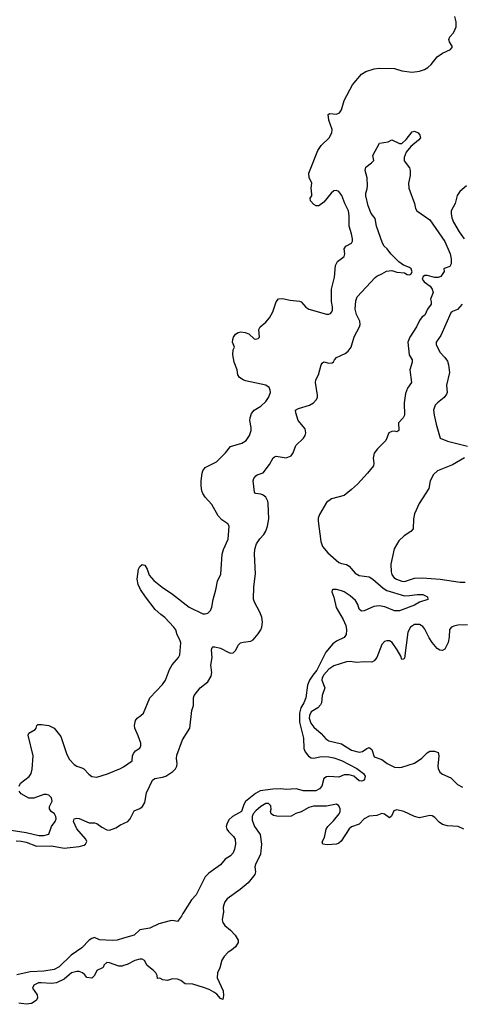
# Model space of a CAD drawing. Header units: inches. Extents: x 1934316 to 2140091, y 524953 to 667329.
# Tile 333 of 384: x 2099178 to 2102673, y 579281 to 587086. Entities that reach past the tile are written whole.
import ezdxf

# ---------------------------------------------------------------- set-up
doc = ezdxf.new("R2010")
doc.units = ezdxf.units.IN
doc.header["$MEASUREMENT"] = 0
for name, color, linetype in [('C0597', 7, 'Continuous'), ('C0598', 7, 'Continuous'), ('C1507', 7, 'Continuous'), ('C1508', 7, 'Continuous')]:
    doc.layers.add(name, color=color, linetype=linetype)

msp = doc.modelspace()

# ---------------------------------------------------------------- linework, layer by layer
at = {"layer": 'C0597', "color": 5}
for points, elevation in [([(2100000, 579804.7), (2099950, 579789.9), (2099910, 579786.2), (2099810.8, 579790.8), (2099770, 579811.5), (2099750, 579803.9), (2099730, 579789.8), (2099670.1, 579729.9), (2099586.4, 579670), (2099490, 579578.3), (2099450, 579557.8), (2099370, 579543.3), (2099262.1, 579537.9), (2099154.3, 579514.3)], 160), ([(2100000, 579587.4), (2099990, 579584.2), (2099964.6, 579584.6), (2099890.9, 579609.1), (2099870, 579611.2), (2099844.7, 579590), (2099842, 579578), (2099834, 579570), (2099790, 579548), (2099771.6, 579508.4), (2099750.8, 579489.2), (2099710, 579494), (2099695, 579515), (2099676.3, 579530), (2099650, 579540.7), (2099630, 579542.2), (2099590, 579529.9), (2099530, 579479), (2099470, 579451), (2099430, 579446), (2099347.5, 579452.5), (2099328.2, 579450), (2099290, 579431.7), (2099280.3, 579410), (2099316.9, 579356.9), (2099319.6, 579330), (2099308.7, 579310), (2099272.3, 579287.7), (2099230, 579281), (2099170, 579290.9)], 180)]:
    msp.add_lwpolyline(points, dxfattribs=dict(at, elevation=elevation))
at = {"layer": 'C0598', "color": 5}
for points, elevation in [([(2099172.5, 581010), (2099184.8, 581035.2), (2099252.2, 581087.8), (2099268.6, 581111.4), (2099275.9, 581144.1), (2099285.3, 581250), (2099245.7, 581414.3), (2099250, 581430.8), (2099300.1, 581459.9), (2099309.2, 581470), (2099312.7, 581490), (2099322.3, 581497.7), (2099350, 581499.6), (2099410, 581491.3), (2099451.1, 581471.1), (2099504.7, 581404.7), (2099547.8, 581270), (2099570, 581224.5), (2099610, 581180.6), (2099630, 581167.7), (2099670, 581156.5), (2099687, 581147), (2099725.4, 581105.4), (2099750, 581086.2), (2099790, 581081.2), (2099873.1, 581106.9), (2099978.4, 581150), (2100000, 581164.3)], 180), ([(2099110, 580661), (2099230, 580643), (2099330, 580619.2), (2099370, 580618.4), (2099408.1, 580630), (2099429.8, 580690.2), (2099459.1, 580730), (2099467.1, 580750), (2099465.1, 580770), (2099453.1, 580790), (2099426.3, 580810), (2099413.7, 580830), (2099414.7, 580850), (2099435.8, 580890), (2099430, 580916.9), (2099410, 580937.7), (2099390, 580943.9), (2099370, 580944.1), (2099290, 580913.9), (2099250, 580914), (2099190, 580950.7), (2099174.9, 580970)], 180), ([(2099150, 580576), (2099190, 580574.8), (2099230, 580567.1), (2099310, 580533.5), (2099430, 580538.4), (2099530, 580518.2), (2099649.3, 580530.7), (2099690, 580543.2), (2099700.4, 580550), (2099710, 580572), (2099701.5, 580590), (2099630, 580671.2), (2099604.8, 580730), (2099609.4, 580750.6), (2099630, 580755.2), (2099650, 580753.4), (2099730, 580720.8), (2099770, 580719.5), (2099790, 580714), (2099830, 580684.9), (2099870, 580665.3), (2099890, 580661.3), (2099940.5, 580679.5), (2099976.6, 580703.4), (2100000, 580714.1)], 160)]:
    msp.add_lwpolyline(points, dxfattribs=dict(at, elevation=elevation))
at = {"layer": 'C1507', "color": 5}
for points, elevation in [([(2100792.5, 580000), (2100784.3, 579950), (2100789.6, 579929.6), (2100805.5, 579905.5), (2100850.7, 579870), (2100886.5, 579830), (2100910.9, 579790), (2100911.4, 579770), (2100890, 579737.2), (2100858, 579710), (2100830, 579694), (2100799.5, 579660.5), (2100780.7, 579630), (2100766, 579570), (2100746.8, 579530), (2100744, 579490), (2100792.3, 579387.7), (2100795.5, 579350), (2100790, 579319), (2100770, 579326), (2100740.7, 579360.7), (2100717.4, 579377.4), (2100679.4, 579399.4), (2100635.4, 579415.4), (2100550, 579439.5), (2100490, 579444.5), (2100457, 579470), (2100430, 579481.3), (2100390, 579482), (2100350, 579469.4), (2100314.2, 579474.2), (2100290, 579488.7), (2100270, 579486), (2100268, 579510), (2100257.2, 579530), (2100239.5, 579550), (2100190, 579587.6), (2100168.1, 579628.1), (2100150, 579639.2), (2100130, 579639.8), (2100090, 579627.6), (2100030, 579596.9), (2100000, 579587.4)], 180), ([(2100471.4, 580000), (2100461.1, 579978.9), (2100430, 579938), (2100390, 579946), (2100370, 579942), (2100282.2, 579917.8), (2100210, 579884.2), (2100130, 579871.1), (2100085.5, 579830), (2100000, 579804.7)], 160)]:
    msp.add_lwpolyline(points, dxfattribs=dict(at, elevation=elevation))
at = {"layer": 'C1508', "color": 5}
for points, elevation in [([(2100000, 581164.3), (2100069, 581210), (2100073.2, 581250), (2100081.2, 581270), (2100095.3, 581290), (2100130, 581311.3), (2100139.3, 581330), (2100138, 581350), (2100118.4, 581410), (2100091.3, 581470), (2100087.8, 581490), (2100095.1, 581530), (2100109.4, 581550), (2100138.7, 581570), (2100158.5, 581590), (2100209.9, 581710.1), (2100310, 581816.1), (2100335.3, 581850), (2100364.7, 581935.3), (2100388.1, 581971.9), (2100437.4, 582030), (2100447.1, 582050), (2100454.7, 582145.3), (2100448.8, 582170), (2100426.9, 582210), (2100415.5, 582250), (2100401.5, 582270), (2100330, 582346.9), (2100296.1, 582370), (2100253.5, 582410), (2100175.8, 582510), (2100135.8, 582570), (2100118.2, 582610), (2100108.5, 582650), (2100121.2, 582730), (2100130, 582750.4), (2100150, 582766.7), (2100170, 582763.1), (2100188.9, 582730), (2100203.7, 582683.7), (2100240.6, 582640.6), (2100306.8, 582586.8), (2100390, 582530.9), (2100522.2, 582430), (2100630, 582377.5), (2100650, 582376.2), (2100670, 582382.8), (2100690, 582402), (2100701.8, 582430), (2100711.7, 582490), (2100734.5, 582565.5), (2100745.4, 582634.6), (2100772.8, 582690), (2100784.4, 582850), (2100793.6, 582886.4), (2100831.1, 582968.9), (2100839.7, 583070), (2100827.8, 583090), (2100781.9, 583121.9), (2100752, 583152), (2100702.7, 583242.7), (2100650, 583300.3), (2100630.6, 583330), (2100622.7, 583350), (2100616.5, 583390), (2100616.3, 583430), (2100623.9, 583490), (2100630, 583510.3), (2100650, 583535.8), (2100738.2, 583581.8), (2100810, 583653.4), (2100850, 583702.6), (2100940.7, 583730), (2100974, 583750), (2101000.7, 583790), (2101013, 583830), (2101013.8, 583853.8), (2101004.2, 583910), (2101005.6, 583930), (2101017.1, 583962.9), (2101038.3, 583990), (2101090, 584023.2), (2101130, 584059.7), (2101151.9, 584090), (2101166.5, 584130), (2101164.4, 584150), (2101155.3, 584170), (2101130, 584189.8), (2100970, 584223.2), (2100949.6, 584230), (2100920.4, 584250), (2100909, 584270), (2100903.5, 584310), (2100879.3, 584370), (2100867.4, 584430), (2100871.1, 584468.9), (2100882.7, 584490), (2100866.6, 584530), (2100867.4, 584550), (2100874.7, 584570), (2100890, 584592.6), (2100910, 584607.4), (2100931.5, 584611.6), (2100966.6, 584606.6), (2100994.7, 584594.7), (2101036.3, 584556.3), (2101050, 584553.4), (2101070, 584559.1), (2101079.5, 584570), (2101074.5, 584630), (2101085.1, 584650), (2101130, 584687), (2101158.5, 584721.5), (2101185.1, 584770), (2101211.7, 584848.3), (2101230, 584874), (2101263.3, 584876.7), (2101323.7, 584863.7), (2101395.8, 584855.8), (2101410.5, 584850), (2101447.9, 584807.9), (2101470.2, 584790.2), (2101610, 584750.7), (2101629.2, 584750.8), (2101642, 584758), (2101654, 584770), (2101658, 584782), (2101659.3, 584810), (2101652.1, 584852.1), (2101651.8, 584950), (2101674.3, 585045.7), (2101681.6, 585138.4), (2101698, 585170), (2101750.9, 585209.1), (2101757.2, 585230), (2101751.3, 585270), (2101764.5, 585290), (2101810, 585314.9), (2101816.5, 585330), (2101817.4, 585350), (2101810, 585389.2), (2101790.5, 585450), (2101792, 585530), (2101785.4, 585570), (2101755.3, 585630), (2101732.9, 585692.9), (2101710, 585723.4), (2101690, 585732.9), (2101670, 585729), (2101648.7, 585711.3), (2101590, 585639.7), (2101550, 585609.7), (2101530, 585609.8), (2101510, 585621.3), (2101484.2, 585650), (2101480.9, 585670), (2101494, 585690), (2101496, 585704), (2101489.4, 585749.4), (2101494, 585790), (2101474.3, 585834.3), (2101472.2, 585870), (2101541.5, 586050), (2101570, 586089.1), (2101632.2, 586150), (2101654.6, 586190), (2101655.8, 586215.8), (2101630.9, 586290), (2101624.4, 586335.6), (2101638, 586342), (2101690, 586336.9), (2101713.2, 586346.8), (2101729.8, 586370), (2101750, 586445.5), (2101817.8, 586570), (2101890, 586653.4), (2101923.6, 586676.4), (2101990, 586697.6), (2102030, 586702.7), (2102150, 586699.6), (2102210, 586681.3), (2102290, 586670.1), (2102350, 586677.2), (2102388.6, 586691.4), (2102413.8, 586706.2), (2102440.3, 586730), (2102490, 586791.2), (2102530, 586820.2), (2102594, 586850), (2102609.4, 586870), (2102586, 586910), (2102582.4, 586930), (2102589.7, 586950), (2102617.5, 586982.5), (2102632.4, 587010), (2102638.5, 587030), (2102639.8, 587070), (2102628.7, 587110)], 180), ([(2100000, 580714.1), (2100034.5, 580730), (2100053, 580750), (2100084.9, 580815.1), (2100130, 580834.4), (2100150.8, 580849.2), (2100170, 580880.7), (2100183.3, 580956.7), (2100230, 581059), (2100250, 581072.2), (2100310, 581080.6), (2100335.6, 581090), (2100393.4, 581126.6), (2100413.5, 581146.5), (2100424.6, 581170), (2100428, 581190), (2100422.4, 581230), (2100424.4, 581255.6), (2100470, 581378), (2100528, 581470), (2100542.7, 581610), (2100556, 581650), (2100556, 581710), (2100561.2, 581730), (2100610, 581790.7), (2100670, 581836), (2100697.5, 581882.5), (2100700.7, 581910), (2100692.8, 581970), (2100705.1, 582030), (2100699.6, 582090), (2100704, 582110), (2100710, 582114.8), (2100726.3, 582113.7), (2100770, 582103.7), (2100830, 582071.8), (2100850, 582065.3), (2100870, 582068.2), (2100891, 582089), (2100911.3, 582128.7), (2100930, 582145.5), (2100950, 582152.7), (2101010, 582160.4), (2101030, 582170.4), (2101070, 582218), (2101090, 582248.2), (2101098.5, 582270), (2101103.9, 582310), (2101098.2, 582350), (2101083.5, 582390), (2101040.5, 582470), (2101032.9, 582492.9), (2101035.8, 582590), (2101046.8, 582693.2), (2101039.3, 582850), (2101043.1, 582890), (2101056.4, 582930), (2101081.2, 582970), (2101115, 583005), (2101130, 583031.8), (2101143.4, 583070), (2101153.5, 583130), (2101149, 583250), (2101146, 583270), (2101130, 583302), (2101110, 583317.4), (2101090, 583324.2), (2101049.3, 583329.3), (2101040.2, 583340.2), (2101029.4, 583430), (2101036, 583450), (2101050, 583471), (2101061.5, 583478.5), (2101110, 583494.8), (2101160.1, 583559.9), (2101187.5, 583612.5), (2101198, 583622), (2101212.9, 583627.1), (2101290, 583613.7), (2101330, 583628.9), (2101347.1, 583652.8), (2101368.8, 583710), (2101429.1, 583770), (2101442.3, 583790), (2101447.1, 583810), (2101441.9, 583841.9), (2101387.2, 583910), (2101367, 583970), (2101366, 583990), (2101390, 584004.9), (2101475.3, 584030), (2101509, 584050), (2101530, 584071.3), (2101539.3, 584090), (2101539.3, 584110), (2101524.5, 584210), (2101527, 584230), (2101548.1, 584271.8), (2101569.6, 584350), (2101578, 584362), (2101590, 584373), (2101630, 584363), (2101655.3, 584364.7), (2101667, 584373), (2101674.5, 584390), (2101691.2, 584408.8), (2101759.7, 584440.3), (2101781.8, 584458.2), (2101805.8, 584490), (2101830, 584572.4), (2101874, 584650), (2101879.5, 584670), (2101876.6, 584696.7), (2101849.3, 584750), (2101839.3, 584790), (2101843.4, 584856.6), (2101854.2, 584890), (2101997.1, 585042.9), (2102010, 585054), (2102050, 585070.5), (2102087.2, 585092.8), (2102130, 585097), (2102170, 585085.3), (2102230, 585078.3), (2102250, 585066.7), (2102270, 585063.6), (2102280.7, 585070), (2102290, 585086.8), (2102282, 585110), (2102270, 585121.1), (2102221.3, 585141.3), (2102185.8, 585165.8), (2102120.7, 585230), (2102092.3, 585270), (2102069.7, 585289.7), (2102054.5, 585314.5), (2102008.6, 585450), (2101996.3, 585510), (2101966.3, 585550), (2101941.3, 585610), (2101922.9, 585690), (2101923.6, 585710), (2101934.5, 585745.5), (2101935.1, 585770), (2101933, 585833), (2101918, 585890), (2101923.6, 585916.4), (2101969, 585950), (2101986, 585970), (2101979, 586010), (2102032.7, 586107.3), (2102101.6, 586118.4), (2102130, 586134), (2102190, 586104.7), (2102210, 586104.7), (2102242.7, 586137.3), (2102290, 586198), (2102310, 586201), (2102338, 586190), (2102351, 586170), (2102356, 586150), (2102341, 586130), (2102279.8, 586080.2), (2102243.8, 586036.2), (2102226, 585994), (2102227.2, 585967.2), (2102270, 585910.7), (2102274.3, 585890), (2102274, 585850), (2102260.3, 585790), (2102264.4, 585750), (2102308.2, 585630), (2102316.4, 585590), (2102327.7, 585570), (2102430, 585498.7), (2102550, 585328.2), (2102591.5, 585230), (2102599.3, 585190), (2102598.8, 585150), (2102590, 585128.7), (2102545.4, 585114.6), (2102542, 585110), (2102544.7, 585090), (2102518.8, 585050), (2102496.7, 585043.3), (2102470, 585042.2), (2102410, 585057.2), (2102390, 585058), (2102377.6, 585050), (2102370.3, 585030), (2102387.1, 585007.1), (2102432.6, 584972.6), (2102450.3, 584950), (2102456.1, 584923.9), (2102436.4, 584870), (2102441.6, 584850), (2102440.5, 584830), (2102412.2, 584790), (2102390, 584744), (2102370.6, 584729.4), (2102350, 584702), (2102323.8, 584650), (2102271.6, 584570), (2102257.6, 584530), (2102268, 584430), (2102290.3, 584390), (2102290.3, 584370), (2102273.1, 584310), (2102286.4, 584210), (2102254.2, 584165.8), (2102237.6, 584122.4), (2102226, 584050), (2102230.3, 583950), (2102220.4, 583930), (2102181.6, 583890), (2102184.7, 583830), (2102170, 583819), (2102150, 583823.7), (2102130, 583822.4), (2102105.7, 583810), (2102082, 583750), (2102015.3, 583684.7), (2101988.6, 583650), (2101981.1, 583610), (2101986.4, 583570), (2101983.8, 583550), (2101935.3, 583490), (2101855.9, 583404.1), (2101810, 583360.9), (2101750, 583315.1), (2101650, 583288.2), (2101610, 583257.6), (2101556.3, 583163.7), (2101546, 583134), (2101543.8, 583110), (2101565.3, 582950), (2101578.6, 582910), (2101620.7, 582860.7), (2101710, 582784.2), (2101730, 582774.7), (2101770, 582768), (2101790, 582752.8), (2101839.1, 582699.1), (2101870, 582679), (2101950, 582668.4), (2101979, 582650), (2102059.4, 582579.4), (2102090, 582560.2), (2102230, 582519.1), (2102270, 582520.3), (2102330.3, 582530.3), (2102374, 582530), (2102412, 582510), (2102414, 582490), (2102350, 582467.6), (2102310, 582445.1), (2102190, 582399.6), (2102150, 582400.5), (2102072.9, 582432.9), (2102030, 582439.1), (2101986.5, 582433.5), (2101910, 582400.9), (2101890, 582398), (2101870, 582413.2), (2101859.1, 582450), (2101841.4, 582481.4), (2101798.1, 582518.1), (2101751.1, 582550), (2101730, 582558.7), (2101690.3, 582569.7), (2101662.8, 582570), (2101656.4, 582563.6), (2101654.3, 582550), (2101669, 582509), (2101687, 582427), (2101744.4, 582330), (2101764, 582284), (2101770.2, 582250), (2101766.4, 582213.6), (2101750.8, 582189.2), (2101690, 582158.3), (2101662.1, 582137.9), (2101606.6, 582073.4), (2101534.6, 581930), (2101501.9, 581890), (2101477.2, 581850), (2101461.2, 581810), (2101447.2, 581710), (2101431.3, 581670), (2101407.1, 581630), (2101395.9, 581590), (2101397.8, 581517.8), (2101429.2, 581390), (2101432.6, 581310), (2101443.1, 581283.1), (2101467.8, 581247.8), (2101490, 581234), (2101510, 581232.2), (2101570, 581245.2), (2101630, 581242.5), (2101670, 581234.2), (2101730, 581212.7), (2101852.4, 581150), (2101903.8, 581110), (2101917.1, 581090), (2101913.4, 581066.6), (2101904.5, 581055.5), (2101890.4, 581049.6), (2101870, 581052.3), (2101828.3, 581088.3), (2101790, 581099.7), (2101750, 581100.5), (2101710, 581081.6), (2101630, 581087.6), (2101610, 581082.9), (2101590, 581071.6), (2101574.4, 581010), (2101555.8, 580990), (2101527.2, 580972.8), (2101430, 580971.9), (2101370, 580989.8), (2101290, 580983.5), (2101248, 580988), (2101186.6, 580986.7), (2101086.3, 580973.7), (2101047, 580953), (2100970, 580888.9), (2100955, 580865), (2100935.8, 580810), (2100864.8, 580770), (2100837.5, 580742.5), (2100820.1, 580710), (2100816.6, 580690), (2100820.2, 580670), (2100833.6, 580650), (2100873.8, 580610), (2100885.5, 580590), (2100890.2, 580549.8), (2100882.8, 580510), (2100870, 580482.9), (2100850, 580457.4), (2100808.6, 580431.4), (2100770, 580385.7), (2100679, 580321), (2100649.3, 580290.7), (2100578.7, 580150), (2100540.9, 580110), (2100476.3, 580010), (2100471.4, 580000)], 160), ([(2102722.6, 585770), (2102670, 585723), (2102648.6, 585691.4), (2102631.5, 585630), (2102601, 585570), (2102599.5, 585550), (2102605.2, 585514.8), (2102619.7, 585479.7), (2102663.8, 585403.8), (2102702.9, 585350)], 180), ([(2102686.9, 584830), (2102650, 584789.7), (2102610, 584774), (2102596.8, 584763.2), (2102517.2, 584582.8), (2102481.5, 584530), (2102480.9, 584510), (2102511.3, 584450), (2102550, 584409), (2102570, 584378.4), (2102579, 584350), (2102586.5, 584290), (2102564.1, 584190), (2102567.3, 584130), (2102563.2, 584116.8), (2102544, 584090), (2102490.4, 584050), (2102471.9, 584030), (2102460.3, 583990), (2102463.9, 583950), (2102479.9, 583880.1), (2102513.4, 583770), (2102570, 583743.6), (2102730, 583704.4)], 180), ([(2102705.9, 583614.1), (2102610, 583556), (2102490.8, 583510), (2102458.7, 583481.3), (2102434.4, 583430), (2102422.6, 583370), (2102345.7, 583250), (2102310.2, 583169.8), (2102300.3, 583130), (2102298, 583050), (2102279.1, 583030), (2102226.1, 582993.9), (2102185.3, 582954.7), (2102148.4, 582891.6), (2102120.7, 582770), (2102123.5, 582710), (2102130, 582688.5), (2102144.8, 582664.8), (2102165.5, 582650), (2102210, 582634.1), (2102230, 582632.7), (2102310, 582658.6), (2102370, 582660.9), (2102511.9, 582651.9), (2102671.7, 582628.3), (2102710, 582628.3)], 180), ([(2102730, 582289.8), (2102652.5, 582287.5), (2102620.4, 582279.6), (2102601.6, 582270), (2102587.4, 582252.6), (2102583.5, 582190), (2102575.6, 582150), (2102550, 582096.2), (2102530, 582084.7), (2102510, 582087.7), (2102490, 582101), (2102450, 582148.3), (2102424.9, 582184.9), (2102390, 582255.8), (2102375.6, 582275.6), (2102350, 582291.9), (2102310, 582291.7), (2102278.5, 582270), (2102255.3, 582230), (2102230, 582026), (2102222, 582018), (2102210, 582015.3), (2102201, 582041), (2102172.8, 582090), (2102130.9, 582150), (2102110, 582161.5), (2102090, 582162.7), (2102070, 582156), (2102050, 582133.6), (2102010.2, 582030), (2101990, 582004.4), (2101970, 581992.1), (2101910, 581994.6), (2101850, 581989.7), (2101799, 581999), (2101770, 581997), (2101670, 581964.5), (2101630, 581936.5), (2101590, 581892.7), (2101576.6, 581870), (2101575.1, 581850), (2101597.1, 581790), (2101577.4, 581730), (2101570.8, 581670), (2101564.9, 581655.1), (2101543.6, 581630), (2101490, 581598.8), (2101475.7, 581570), (2101474.6, 581550), (2101486.8, 581510), (2101510, 581477.1), (2101568.8, 581428.8), (2101605.9, 581385.9), (2101629.1, 581370), (2101730, 581345), (2101810, 581296.2), (2101870, 581278.6), (2101895.5, 581284.5), (2101930, 581309.3), (2101950, 581316.5), (2101970, 581299.6), (2101990, 581243.1), (2102050, 581221.7), (2102091.3, 581190), (2102150, 581161.5), (2102190, 581157.2), (2102210, 581160.4), (2102310, 581192.2), (2102366.8, 581233.2), (2102410, 581275.6), (2102430, 581287.2), (2102466.7, 581286.7), (2102496.1, 581276.1), (2102503.1, 581250), (2102495.1, 581170), (2102497.3, 581150), (2102510, 581120.8), (2102530, 581104.3), (2102596.7, 581076.7), (2102650, 581023.1), (2102690, 581002.3)], 180), ([(2102701, 580670), (2102656, 580690), (2102570, 580695.9), (2102530, 580706.5), (2102504.2, 580724.2), (2102470, 580761.7), (2102450, 580774.7), (2102430, 580776.4), (2102350, 580758), (2102310, 580770.7), (2102223.6, 580810), (2102170, 580822.6), (2102145.7, 580814.2), (2102126.8, 580773.2), (2102110, 580758.9), (2102070, 580787.8), (2102050, 580793.3), (2102010, 580777.8), (2101950, 580771.8), (2101910.4, 580750), (2101870, 580708.3), (2101810, 580687.1), (2101790, 580671.1), (2101726.4, 580573.6), (2101710, 580558.7), (2101689.8, 580549.8), (2101615.9, 580544.1), (2101582.7, 580550), (2101578, 580570), (2101595.6, 580604.4), (2101608, 580670), (2101621.1, 580690), (2101665.9, 580734.1), (2101712, 580790), (2101719.9, 580810), (2101719.6, 580830), (2101710, 580855.3), (2101690, 580867.1), (2101610, 580852.7), (2101508.7, 580851.3), (2101470, 580840.9), (2101410, 580807.8), (2101367.1, 580792.9), (2101330, 580773.1), (2101230, 580769.4), (2101190, 580777), (2101172.7, 580790), (2101166.6, 580810), (2101172.2, 580827.8), (2101170, 580854), (2101150, 580872.4), (2101130, 580872.2), (2101090, 580849.6), (2101050, 580814.8), (2101029.3, 580790), (2101020.9, 580770), (2101021.4, 580741.4), (2101040.4, 580690), (2101086.2, 580626.2), (2101096.5, 580550), (2101087.9, 580470), (2101047, 580390), (2101043.2, 580370), (2101048.9, 580330), (2101041.9, 580310), (2100990, 580245.2), (2100927.6, 580190), (2100822.4, 580117.6), (2100805.7, 580094.3), (2100796.3, 580070), (2100792.2, 580050), (2100794.2, 580010), (2100792.5, 580000)], 180)]:
    msp.add_lwpolyline(points, dxfattribs=dict(at, elevation=elevation))

doc.saveas('drawing.dxf')
